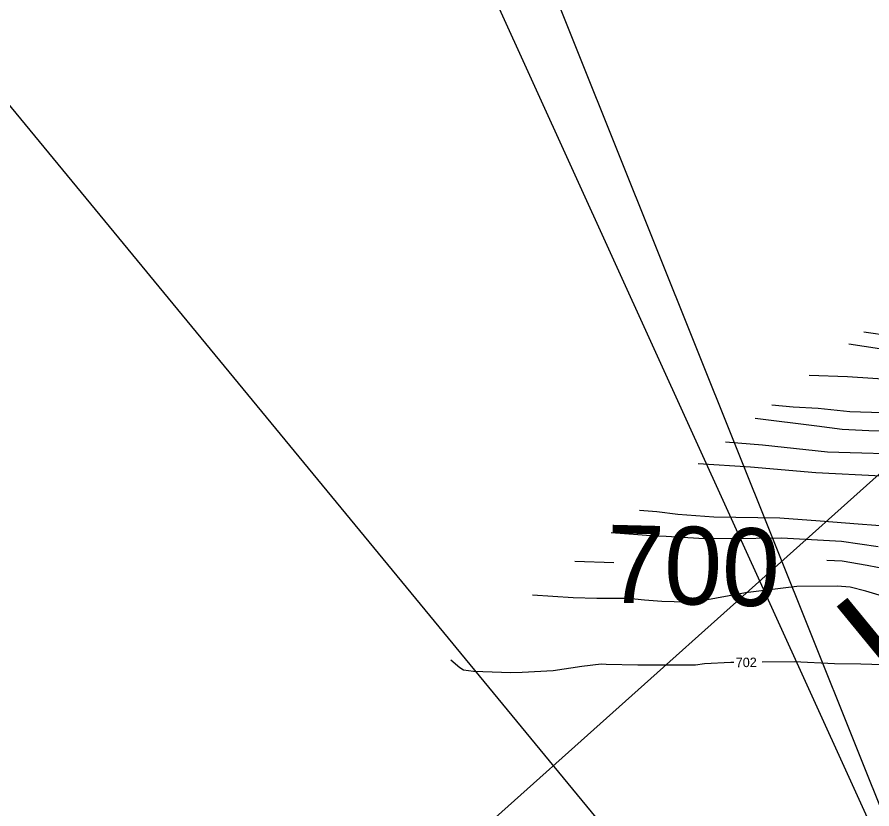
# Model space of a CAD drawing. Extents: x -291892836 to 2945206, y -477993085 to 1832792.
# Drawn here: x 1853290.5 to 1853653.2, y 545800.2 to 546136.2 of the extents above; entities that cross this region are included whole.
import ezdxf

# ---------------------------------------------------------------- set-up
doc = ezdxf.new("R2010")
doc.units = 0
for name, color, linetype in [('DT_X_Contour_Minor', 7, 'Continuous'), ('DT_X_Contour_Text', 7, 'Continuous'), ('DT_X_Terrain_Ground_Line', 7, 'Continuous'), ('Level 19', 7, 'Continuous'), ('Level 40', 7, 'Continuous'), ('Level 63', 7, 'Continuous')]:
    doc.layers.add(name, color=color, linetype=linetype)

msp = doc.modelspace()

# ---------------------------------------------------------------- linework, layer by layer
at = {"layer": 'DT_X_Contour_Minor'}
for points in [[(1853649.83, 546002.68), (1853661.58, 546000.91)], [(1853643.42, 545997.59), (1853656.45, 545995.56)], [(1853626.61, 545984.23), (1853642.87, 545983.66), (1853666.41, 545982.16)], [(1853610.72, 545971.61), (1853619.79, 545970.83), (1853630.37, 545970.28), (1853643.85, 545968.83), (1853671.25, 545967.99)], [(1853603.74, 545966.07), (1853629.91, 545962.8), (1853640.53, 545961.39), (1853651.95, 545960.82), (1853680.76, 545960.18)], [(1853591.03, 545955.98), (1853606.76, 545954.67), (1853634.41, 545951.76), (1853643.93, 545951.42), (1853663.7, 545950.9)], [(1853579.49, 545946.81), (1853601.66, 545945.36), (1853629.39, 545942.9), (1853657.29, 545941.58)], [(1853554.58, 545927.02), (1853561.88, 545926.44), (1853570.82, 545925.32), (1853586.08, 545924.2), (1853614.18, 545923.69), (1853631.29, 545922.44), (1853647.41, 545921.17), (1853662.34, 545920)], [(1853542.62, 545917.52), (1853561.34, 545916.12), (1853565.89, 545915.94), (1853579.78, 545915.06), (1853593.23, 545914.9), (1853614.83, 545915.2), (1853632.71, 545914.23), (1853640.28, 545913.76), (1853655.82, 545911.5)], [(1853527.21, 545905.28), (1853543.65, 545904.82)], [(1853634.02, 545905.77), (1853640.66, 545905.42), (1853651.15, 545903.61), (1853659.95, 545901.95)], [(1853659.1, 545890.04), (1853650.67, 545892.55), (1853643.98, 545894.36), (1853638.42, 545894.67), (1853621.42, 545894.64), (1853615.5, 545893.87), (1853605.22, 545892.56), (1853599.52, 545891.96), (1853580.29, 545888.32), (1853574.55, 545887.99), (1853564.12, 545888.17), (1853556.76, 545888.84), (1853549.98, 545889.56), (1853543.3, 545889.54), (1853536.51, 545889.43), (1853526.44, 545889.8), (1853509.14, 545890.92)], [(1853594.65, 545862.32), (1853593.34, 545862.31), (1853582.12, 545861.73), (1853578.3, 545861.25), (1853553.86, 545861.27), (1853540.5, 545861.53), (1853538.26, 545861.66), (1853530.05, 545860.62), (1853517.94, 545858.81), (1853504.73, 545858.03), (1853499.98, 545857.89), (1853484.2, 545858.59), (1853479.91, 545859.1), (1853478.39, 545860.04), (1853474.49, 545863.4)], [(1853657.88, 545861.37), (1853648.51, 545861.64), (1853637.39, 545861.83), (1853620.26, 545862.61), (1853606.65, 545862.46)]]:
    msp.add_lwpolyline(points, dxfattribs=at)
at = {"layer": 'DT_X_Contour_Text'}
msp.add_line((1853723.75, 545569.14), (1852271.17, 547331.66), dxfattribs=at)
at = {"layer": 'Level 40'}
msp.add_lwpolyline([(1853126.18, 547124.86), (1853712.04, 545663.05), (1853070.73, 547072.53)], close=True, dxfattribs=at)
at = {"layer": 'Level 63'}
msp.add_line((1854490.96, 546689.08), (1852771.58, 545150.8), dxfattribs=at)

# ---------------------------------------------------------------- texts
at = {"layer": 'DT_X_Terrain_Ground_Line'}
msp.add_text('700', height=33, rotation=358.5971, dxfattribs=at).set_placement((1853540.15, 545887.83))
at = {"layer": 'Level 19'}
msp.add_text('702', height=4, rotation=0.6532, dxfattribs=at).set_placement((1853595.45, 545860.33))
at = {"layer": 'Level 40'}
msp.add_text('US 24', height=46.8, rotation=39.3748, dxfattribs=at).set_placement((1853664.25, 545846.85))

doc.saveas('drawing.dxf')
